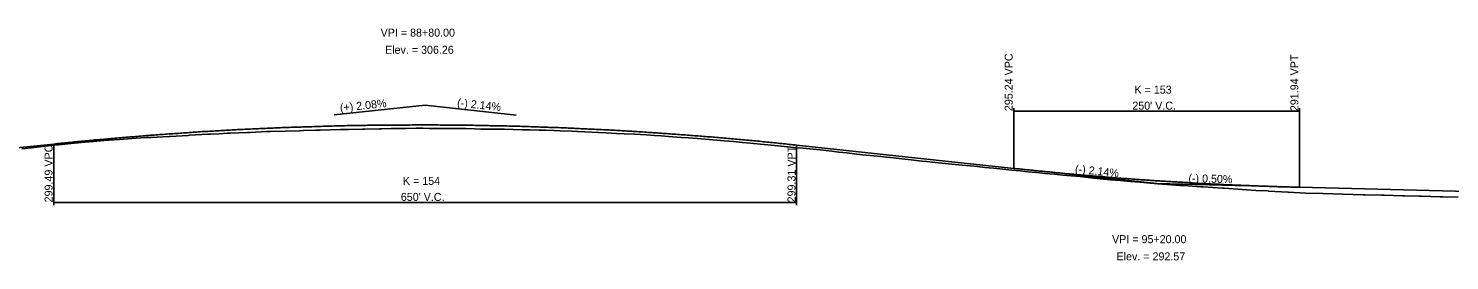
# Model space of a CAD drawing. Extents: x 1876258 to 1932803, y 754739 to 837911.
# Drawn here: x 1886896 to 1888139, y 828859 to 829061 of the extents above; entities that cross this region are included whole.
import ezdxf

# ---------------------------------------------------------------- set-up
doc = ezdxf.new("R2010")
doc.units = 0
for name, color, linetype in [('RD_DDB_GradeTX', 7, 'Continuous'), ('RD_DDB_Profile_EX', 7, 'Continuous'), ('RD_DDB_Profile_Lbl', 7, 'Continuous'), ('RD_DDB_Profile_PR', 7, 'Continuous'), ('RD_DDB_StripGrade', 7, 'Continuous'), ('RD_DDB_VCLbl', 7, 'Continuous')]:
    doc.layers.add(name, color=color, linetype=linetype)

msp = doc.modelspace()

# ---------------------------------------------------------------- linework, layer by layer
at = {"layer": 'RD_DDB_GradeTX'}
for p, q in [((1887163.5, 828985.8), (1887243.1, 828994.1)), ((1887322.6, 828985.6), (1887243.1, 828994.1)), ((1887803.5, 828934.2), (1887883.1, 828925.7)), ((1887963.1, 828923.7), (1887883.1, 828925.7))]:
    msp.add_line(p, q, dxfattribs=at)
at = {"layer": 'RD_DDB_Profile_EX'}
for points in [[(1886890.3, 828956.2), (1886898.7, 828957.1), (1886908, 828958.1), (1886916.1, 828958.9), (1886925.3, 828959.9), (1886930.3, 828960.5), (1886936.3, 828961.1), (1886945.5, 828961.9), (1886952.8, 828962.5), (1886961.9, 828963.3), (1886966.5, 828963.7), (1886975.5, 828964.2), (1886990.3, 828965.4), (1886998.8, 828966), (1887002.7, 828966), (1887003.4, 828966), (1887019.1, 828967), (1887019.1, 828967), (1887020.1, 828967), (1887035.8, 828967.8), (1887036.8, 828967.9), (1887053, 828968.8), (1887055.2, 828968.9)], [(1887055.2, 828968.9), (1887062.9, 828969.3), (1887070.1, 828969.7), (1887072.7, 828969.8), (1887087.2, 828970.3), (1887090, 828970.5), (1887104.3, 828971.1), (1887107.9, 828971.2), (1887120.5, 828971.5), (1887133.2, 828971.9), (1887136.7, 828972), (1887147.4, 828972.3), (1887151.1, 828972.4), (1887169.1, 828973), (1887172.4, 828973), (1887176.1, 828973.1), (1887188.2, 828973.3), (1887190.4, 828973.3), (1887203, 828973.6), (1887205.1, 828973.6), (1887213.2, 828973.8), (1887220.2, 828973.9), (1887225.8, 828973.9), (1887235.3, 828974), (1887241, 828974), (1887247, 828973.9), (1887252.6, 828973.9), (1887259.9, 828973.8), (1887265.6, 828973.8), (1887273.1, 828973.8), (1887278.6, 828973.8), (1887286.3, 828973.6), (1887291.9, 828973.4), (1887299.2, 828973.3), (1887304.9, 828973.3), (1887312.5, 828973.2), (1887320.2, 828973), (1887328, 828972.8), (1887334.3, 828972.7), (1887342.8, 828972.5), (1887348.5, 828972.3), (1887355.7, 828972.1), (1887361.2, 828971.9), (1887371.4, 828971.4), (1887376.3, 828971.1), (1887382.9, 828970.8), (1887394.8, 828970.4), (1887401.4, 828970.1), (1887410.5, 828969.6), (1887417.1, 828969.3), (1887426.1, 828968.8), (1887436.8, 828968.2), (1887443.4, 828967.8), (1887449.5, 828967.4), (1887456.1, 828966.9), (1887467, 828966.1), (1887473.6, 828965.6), (1887481.3, 828965), (1887488, 828964.5), (1887498.2, 828963.7), (1887504.7, 828963.1), (1887512.8, 828962.4), (1887520.7, 828961.6), (1887527.3, 828961), (1887536.6, 828960.1), (1887543, 828959.5), (1887554.7, 828958.4), (1887559.7, 828957.9), (1887568.3, 828957.1), (1887573.8, 828956.6), (1887582.7, 828955.7), (1887588.9, 828955.1), (1887598.9, 828954), (1887605.1, 828953.3), (1887612, 828952.5), (1887618.3, 828951.8), (1887625.8, 828951), (1887635.5, 828950), (1887641.8, 828949.3), (1887646.7, 828948.8), (1887650.3, 828948.4), (1887655.3, 828947.9), (1887662.7, 828947.1), (1887668.2, 828946.5), (1887677.7, 828945.4), (1887682, 828944.9), (1887689.5, 828944.1), (1887695, 828943.6), (1887703.9, 828942.7), (1887713, 828941.8), (1887720.2, 828941.2), (1887726.3, 828940.6), (1887732.7, 828939.9), (1887740.2, 828939.1), (1887748.6, 828938.3), (1887756.3, 828937.5), (1887763.7, 828936.8), (1887770.3, 828936.1), (1887778, 828935.4), (1887785.9, 828934.6), (1887793.7, 828934)], [(1887793.7, 828934), (1887801, 828933.2), (1887808.2, 828932.5), (1887816.1, 828931.8), (1887825.6, 828930.8), (1887833.6, 828930), (1887842.8, 828929.1), (1887851.1, 828928.3), (1887860.2, 828927.5), (1887868.4, 828926.9), (1887877.7, 828926.1), (1887883.9, 828925.6), (1887892.1, 828924.9), (1887903.6, 828924), (1887906.9, 828924.2), (1887921.7, 828922.9), (1887923.9, 828922.8), (1887940.8, 828921.7), (1887942.2, 828921.6), (1887961.9, 828920.3), (1887962, 828920.3), (1887969.9, 828919.8), (1887980.7, 828919.3), (1887980.8, 828919.2), (1887997.9, 828918.2), (1887998.3, 828918.2), (1888013.6, 828917.5), (1888028.2, 828917), (1888028.8, 828917), (1888045.7, 828916.5), (1888046.2, 828916.5), (1888063.8, 828916), (1888065.4, 828916), (1888079.8, 828915.6), (1888082.1, 828915.5), (1888098.1, 828915.1), (1888099.8, 828915), (1888112.7, 828914.7), (1888114.8, 828914.7), (1888131.2, 828914.2), (1888133.5, 828914.1), (1888147, 828913.8)]]:
    msp.add_lwpolyline(points, dxfattribs=at)
at = {"layer": 'RD_DDB_Profile_PR'}
for p, q in [((1886853.1, 828953.5), (1886918.1, 828960.3)), ((1887568.1, 828959.3), (1887758.1, 828939)), ((1888008.1, 828922.5), (1888573.1, 828908.4))]:
    msp.add_line(p, q, dxfattribs=at)
for points in [[(1886918.1, 828960.3), (1886931.1, 828961.6), (1886944.1, 828962.9), (1886957.1, 828964.1), (1886970.1, 828965.2), (1886983.1, 828966.3), (1886996.1, 828967.4), (1887009.1, 828968.4), (1887022.1, 828969.3), (1887035.1, 828970.2), (1887048.1, 828971.1), (1887061.1, 828971.8), (1887074.1, 828972.6), (1887087.1, 828973.2), (1887100.1, 828973.8), (1887113.1, 828974.4), (1887126.1, 828974.9), (1887139.1, 828975.3), (1887152.1, 828975.7), (1887165.1, 828976.1), (1887178.1, 828976.4), (1887191.1, 828976.6), (1887204.1, 828976.8), (1887217.1, 828976.9), (1887230.1, 828976.9), (1887243.1, 828977), (1887256.1, 828976.9), (1887269.1, 828976.8), (1887282.1, 828976.7), (1887295.1, 828976.4), (1887308.1, 828976.2), (1887321.1, 828975.9), (1887334.1, 828975.5), (1887347.1, 828975), (1887360.1, 828974.6), (1887373.1, 828974), (1887386.1, 828973.4), (1887399.1, 828972.8), (1887412.1, 828972.1), (1887425.1, 828971.3), (1887438.1, 828970.5), (1887451.1, 828969.6), (1887464.1, 828968.7), (1887477.1, 828967.7), (1887490.1, 828966.7), (1887503.1, 828965.6), (1887516.1, 828964.5), (1887529.1, 828963.3), (1887542.1, 828962), (1887555.1, 828960.7), (1887568.1, 828959.3)], [(1887758.1, 828939), (1887763.1, 828938.5), (1887768.1, 828938), (1887773.1, 828937.5), (1887778.1, 828936.9), (1887783.1, 828936.5), (1887788.1, 828936), (1887793.1, 828935.5), (1887798.1, 828935), (1887803.1, 828934.5), (1887808.1, 828934.1), (1887813.1, 828933.6), (1887818.1, 828933.2), (1887823.1, 828932.8), (1887828.1, 828932.3), (1887833.1, 828931.9), (1887838.1, 828931.5), (1887843.1, 828931.1), (1887848.1, 828930.7), (1887853.1, 828930.3), (1887858.1, 828930), (1887863.1, 828929.6), (1887868.1, 828929.2), (1887873.1, 828928.9), (1887878.1, 828928.5), (1887883.1, 828928.2), (1887888.1, 828927.9), (1887893.1, 828927.6), (1887898.1, 828927.3), (1887903.1, 828927), (1887908.1, 828926.7), (1887913.1, 828926.4), (1887918.1, 828926.1), (1887923.1, 828925.8), (1887928.1, 828925.6), (1887933.1, 828925.3), (1887938.1, 828925.1), (1887943.1, 828924.8), (1887948.1, 828924.6), (1887953.1, 828924.4), (1887958.1, 828924.2), (1887963.1, 828924), (1887968.1, 828923.8), (1887973.1, 828923.6), (1887978.1, 828923.4), (1887983.1, 828923.3), (1887988.1, 828923.1), (1887993.1, 828922.9), (1887998.1, 828922.8), (1888003.1, 828922.7), (1888008.1, 828922.5)]]:
    msp.add_spline(points, degree=3, dxfattribs=at)
at = {"layer": 'RD_DDB_VCLbl'}
for p, q in [((1887758.1, 828991.5), (1887758.1, 828939)), ((1887758.1, 828989), (1888008.1, 828989)), ((1888008.1, 828991.5), (1888008.1, 828922.5)), ((1886918.1, 828906.8), (1886918.1, 828960.3)), ((1887568.1, 828906.8), (1887568.1, 828959.3)), ((1886918.1, 828909.3), (1887568.1, 828909.3))]:
    msp.add_line(p, q, dxfattribs=at)

# ---------------------------------------------------------------- texts
at = {"layer": 'RD_DDB_GradeTX'}
for s, rotation, p in [('(-) 2.14%', 353.8952, (1887270.8, 828993.1)), ('(+) 2.08%', 5.9443, (1887168.9, 828988.4)), ('(-) 2.14%', 353.8952, (1887811.4, 828935.3)), ('(-) 0.50%', 358.5679, (1887910.8, 828927))]:
    msp.add_text(s, height=7, rotation=rotation, dxfattribs=at).set_placement(p)
at = {"layer": 'RD_DDB_Profile_Lbl'}
for s, p in [('VPI = 88+80.00', (1887204.1, 829054.1)), ('Elev. = 306.26', (1887208, 829039.1)), ('VPI = 95+20.00', (1887844.1, 828873.7)), ('Elev. = 292.57', (1887848, 828858.7))]:
    msp.add_text(s, height=7, dxfattribs=at).set_placement(p)
at = {"layer": 'RD_DDB_StripGrade'}
for s, p in [('295.24 VPC', (1887757.1, 828989)), ('291.94 VPT', (1888007.1, 828989)), ('299.49 VPC', (1886917.1, 828909.3)), ('299.31 VPT', (1887567.1, 828909.3))]:
    msp.add_text(s, height=7, rotation=90, dxfattribs=at).set_placement(p)
at = {"layer": 'RD_DDB_VCLbl'}
for s, p in [('K = 153', (1887863.7, 829004.3)), ("250' V.C.", (1887861.8, 828990.3)), ('K = 154', (1887223.6, 828924.6)), ("650' V.C.", (1887221.8, 828910.6))]:
    msp.add_text(s, height=7, dxfattribs=at).set_placement(p)

doc.saveas('drawing.dxf')
